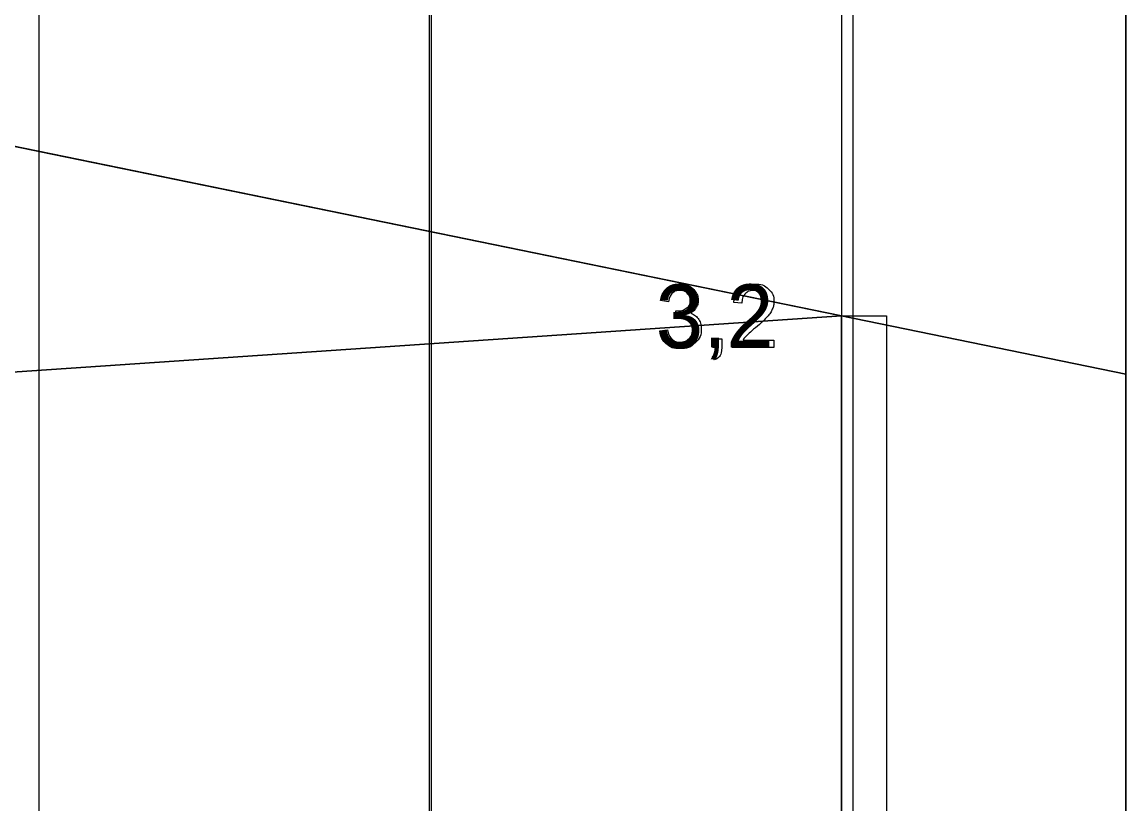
# Model space of a CAD drawing. Extents: x 532503 to 539665, y 6557663 to 6561526.
# Drawn here: x 538711.2 to 538809.1, y 6560346.9 to 6560416.4 of the extents above; entities that cross this region are included whole.
import ezdxf

# ---------------------------------------------------------------- set-up
doc = ezdxf.new("R2010")
doc.units = 0
for name, color, linetype in [('Default', 7, 'Continuous'), ('GEOLPUNKT', 7, 'Continuous'), ('Kaitsevöönd', 7, 'Continuous'), ('Plokid', 7, 'Continuous'), ('Proovid', 7, 'Continuous'), ('Täide', 7, 'Continuous')]:
    doc.layers.add(name, color=color, linetype=linetype)

msp = doc.modelspace()

# ---------------------------------------------------------------- linework, layer by layer
at = {"layer": 'Default'}
for points in [[(537114.818, 6560272.67), (537235.299, 6560321.87), (537242.047, 6560326.27), (537267.993, 6560346.27), (537409.981, 6560463.67), (537409.981, 6560463.67), (537409.981, 6560463.67), (537680.404, 6560479.07), (537680.404, 6560479.07), (537927.278, 6560437.47), (537927.278, 6560437.47), (538157.309, 6560447.07), (538157.309, 6560447.07), (538426.576, 6560436.27), (538426.576, 6560436.27), (538556.702, 6560436.87), (538556.702, 6560436.87), (538783.9, 6560390.27), (538783.9, 6560390.27)], [(537409.981, 6560463.67), (537409.981, 6560463.67), (537680.404, 6560479.07), (537680.404, 6560479.07), (537927.278, 6560437.47), (537927.278, 6560437.47), (538157.309, 6560447.07), (538157.309, 6560447.07), (538426.576, 6560436.27), (538426.576, 6560436.27), (538556.702, 6560436.87), (538556.702, 6560436.87), (538783.9, 6560390.27), (538809.139, 6560385.093)], [(537327.584, 6560397.587), (537409.981, 6560401.67), (537680.404, 6560415.07), (537927.278, 6560383.47), (538157.309, 6560395.07), (538426.576, 6560390.27), (538556.702, 6560374.87), (538783.9, 6560390.27), (538809.139, 6560385.093)]]:
    msp.add_lwpolyline(points, dxfattribs=at)
at = {"layer": 'GEOLPUNKT'}
msp.add_line((538783.9, 6560454.27), (538783.9, 6560154.27), dxfattribs=at)
at = {"layer": 'Kaitsevöönd'}
msp.add_line((538747.475, 6560464.005), (538747.475, 6560158.959), dxfattribs=at)
msp.add_line((538747.475, 6560464.005), (538747.475, 6560158.959), dxfattribs=at)
for points in [[(538809.139, 6560449.524), (538809.139, 6560171.87), (538809.139, 6560154.375)], [(538809.139, 6560154.375), (538809.139, 6560171.87), (538809.139, 6560449.524)]]:
    msp.add_lwpolyline(points, dxfattribs=at)
at = {"layer": 'Plokid'}
for p, q in [((538712.678, 6560208.492), (538712.678, 6560466.296)), ((538747.31, 6560203.522), (538747.31, 6560457.963)), ((538784.9, 6560448.078), (538784.9, 6560198.127))]:
    msp.add_line(p, q, dxfattribs=at)
for points in [[(537119.211, 6560274.464), (537235.299, 6560321.87), (537242.047, 6560326.27), (537267.993, 6560346.27), (537291.084, 6560365.363), (537409.981, 6560463.67), (537409.981, 6560463.67), (537680.404, 6560479.07), (537680.404, 6560479.07), (537927.278, 6560437.47), (537927.278, 6560437.47), (538157.309, 6560447.07), (538157.309, 6560447.07), (538426.576, 6560436.27), (538426.576, 6560436.27), (538556.702, 6560436.87), (538556.702, 6560436.87), (538783.9, 6560390.27), (538783.9, 6560390.27)], [(538712.678, 6560404.878), (538784.9, 6560390.065)]]:
    msp.add_lwpolyline(points, dxfattribs=at)
at = {"layer": 'Proovid'}
for points in [[(538768.527, 6560391.517), (538767.84, 6560391.64)], [(538775.036, 6560391.401), (538774.328, 6560391.474)], [(538769.127, 6560390.125), (538769.203, 6560390.727)], [(538767.772, 6560388.956), (538768.459, 6560389.045)], [(538772.488, 6560387.47), (538772.488, 6560388.251), (538773.269, 6560388.251), (538773.269, 6560387.47)], [(538777.9, 6560388.132), (538777.9, 6560387.47), (538774.2, 6560387.47)], [(538775.155, 6560388.132), (538777.9, 6560388.132)], [(538772.877, 6560387.47), (538772.488, 6560387.47)], [(538772.633, 6560386.36), (538772.441, 6560386.655)]]:
    msp.add_lwpolyline(points, dxfattribs=at)
msp.add_lwpolyline([(538783.9, 6560390.27), (538787.9, 6560390.27), (538787.9, 6560274.27), (538783.9, 6560274.27)], close=True, dxfattribs=at)
for points in [[(538767.84, 6560391.64), (538767.966, 6560392.332), (538768.413, 6560392.712), (538768.86, 6560393.092), (538769.525, 6560393.092), (538769.984, 6560393.092), (538770.37, 6560392.895), (538770.756, 6560392.699), (538770.96, 6560392.359), (538771.165, 6560392.02), (538771.165, 6560391.639), (538771.165, 6560391.276), (538770.97, 6560390.979), (538770.775, 6560390.681), (538770.393, 6560390.506), (538770.89, 6560390.391), (538771.164, 6560390.031), (538771.438, 6560389.67), (538771.438, 6560389.128), (538771.438, 6560388.395), (538770.903, 6560387.886), (538770.369, 6560387.376), (538769.551, 6560387.376), (538768.814, 6560387.376), (538768.327, 6560387.816), (538767.84, 6560388.256), (538767.772, 6560388.956)], [(538774.328, 6560391.474), (538774.4, 6560392.264), (538774.874, 6560392.678), (538775.348, 6560393.092), (538776.146, 6560393.092), (538776.952, 6560393.092), (538777.422, 6560392.645), (538777.892, 6560392.198), (538777.892, 6560391.538), (538777.892, 6560391.202), (538777.754, 6560390.877), (538777.617, 6560390.553), (538777.298, 6560390.194), (538776.98, 6560389.835), (538776.24, 6560389.209), (538775.621, 6560388.689), (538775.446, 6560388.504), (538775.27, 6560388.319), (538775.155, 6560388.132)], [(538769.203, 6560390.727), (538769.272, 6560390.719), (538769.314, 6560390.719), (538769.753, 6560390.719), (538770.105, 6560390.948), (538770.456, 6560391.177), (538770.456, 6560391.654), (538770.456, 6560392.032), (538770.2, 6560392.28), (538769.944, 6560392.528), (538769.539, 6560392.528), (538769.138, 6560392.528), (538768.871, 6560392.275), (538768.603, 6560392.022), (538768.527, 6560391.517)], [(538774.2, 6560387.47), (538774.192, 6560387.719), (538774.28, 6560387.948), (538774.421, 6560388.327), (538774.733, 6560388.693), (538775.045, 6560389.06), (538775.632, 6560389.54), (538776.544, 6560390.29), (538776.863, 6560390.727), (538777.183, 6560391.164), (538777.183, 6560391.554), (538777.183, 6560391.963), (538776.891, 6560392.243), (538776.6, 6560392.524), (538776.131, 6560392.524), (538775.635, 6560392.524), (538775.337, 6560392.226), (538775.04, 6560391.928), (538775.036, 6560391.401)], [(538768.459, 6560389.045), (538768.577, 6560388.46), (538768.861, 6560388.202), (538769.144, 6560387.944), (538769.555, 6560387.944), (538770.042, 6560387.944), (538770.375, 6560388.28), (538770.708, 6560388.616), (538770.708, 6560389.113), (538770.708, 6560389.587), (538770.399, 6560389.894), (538770.089, 6560390.202), (538769.612, 6560390.202), (538769.417, 6560390.202), (538769.127, 6560390.125)], [(538772.441, 6560386.655), (538772.659, 6560386.751), (538772.762, 6560386.936), (538772.865, 6560387.122), (538772.877, 6560387.47)], [(538773.269, 6560387.47), (538773.269, 6560387.038), (538773.117, 6560386.772), (538772.964, 6560386.506), (538772.633, 6560386.36)]]:
    msp.add_open_spline(points, degree=3, dxfattribs=at)
at = {"layer": 'Täide'}
for p, q in [((538809.139, 6560385.093), (538809.139, 6560443.419)), ((538556.702, 6560374.87), (538783.9, 6560390.27)), ((538809.139, 6560385.093), (538783.9, 6560390.27)), ((538783.9, 6560390.27), (538809.139, 6560385.093)), ((538809.139, 6560171.87), (538809.139, 6560385.093))]:
    msp.add_line(p, q, dxfattribs=at)
for points in [[(538783.9, 6560390.27), (538783.9, 6560390.27), (538556.702, 6560436.87), (538426.576, 6560436.27), (538157.309, 6560447.07), (537927.278, 6560437.47), (537680.404, 6560479.07), (537409.981, 6560463.67), (537387.618, 6560462.397)], [(538809.139, 6560385.093), (538783.9, 6560390.27), (538556.702, 6560436.87), (538426.576, 6560436.27), (538157.309, 6560447.07), (537927.278, 6560437.47), (537680.404, 6560479.07), (537409.981, 6560463.67), (537409.981, 6560463.67)], [(538426.576, 6560436.27), (538556.702, 6560436.87), (538783.9, 6560390.27)], [(538783.9, 6560390.27), (538556.702, 6560374.87), (538426.576, 6560390.27), (538157.309, 6560395.07), (537927.278, 6560383.47), (537680.404, 6560415.07)], [(538809.139, 6560154.375), (538809.139, 6560171.87), (538809.139, 6560385.093)]]:
    msp.add_lwpolyline(points, dxfattribs=at)

# ---------------------------------------------------------------- texts
at = {"layer": 'Proovid'}
msp.add_text('3,2', height=5.6, dxfattribs=at).set_placement((538767.443, 6560387.47))

doc.saveas('drawing.dxf')
